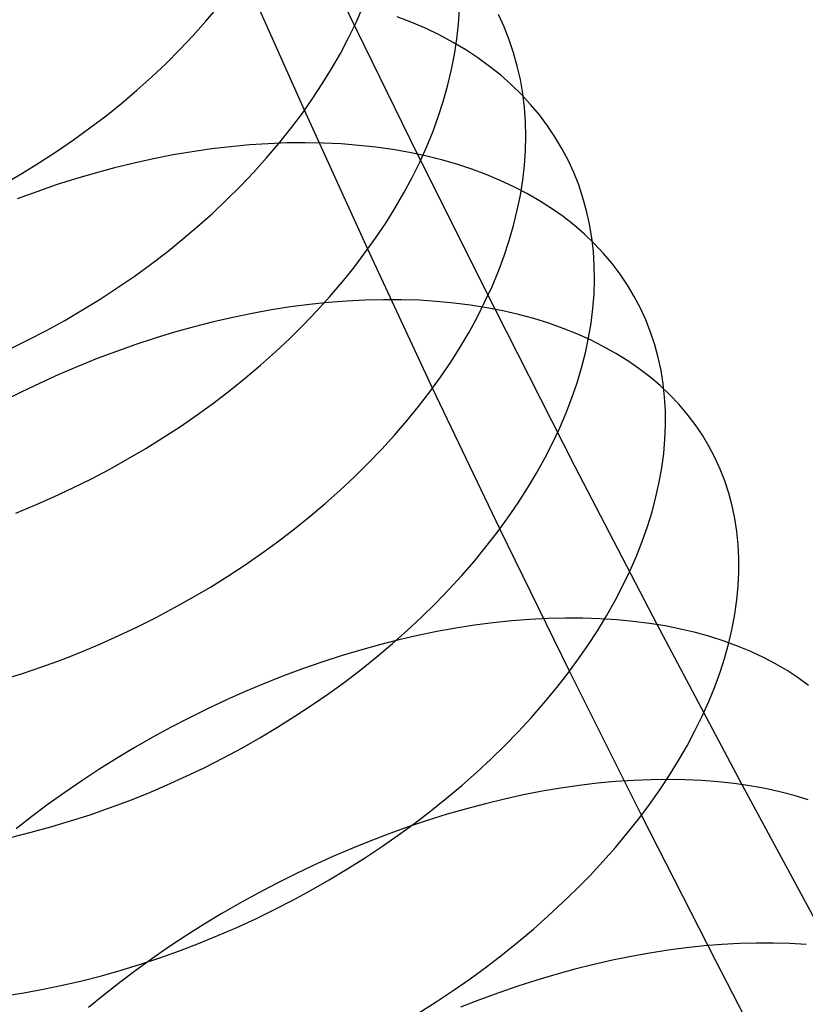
# Model space of a CAD drawing. Header units: millimetres. Extents: x 119 to 175.9, y -203.1 to -153.8.
# Tile 292 of 377: x 162 to 163.3, y -166.3 to -164.7. Entities that reach past the tile are written whole.
import ezdxf

# ---------------------------------------------------------------- set-up
doc = ezdxf.new("R2010")
doc.units = ezdxf.units.MM
doc.header["$MEASUREMENT"] = 0
doc.layers.add('Layer 01', color=5, linetype='Continuous', true_color=0x0000ff)

msp = doc.modelspace()

# ---------------------------------------------------------------- linework, layer by layer
at = {"layer": 'Layer 01'}
for p, q in [((162.4496, -164.8592, 25.5353), (162.3497, -164.6343, 25.2968)), ((162.6353, -164.9311, 27.504), (162.5122, -164.6794, 27.2719)), ((162.2877, -164.713, 25.2491), (162.3078, -164.6892, 25.263)), ((162.5345, -164.7148, 25.6371), (162.5458, -164.6893, 25.6568)), ((162.7026, -164.7177, 26.0678), (162.7041, -164.6931, 26.0915)), ((162.2668, -164.7365, 25.2358), (162.2877, -164.713, 25.2491)), ((162.6261, -164.7149, 27.1753), (162.602, -164.7056, 27.1976)), ((162.7775, -164.7222, 26.5475), (162.7681, -164.7018, 26.5731)), ((162.5221, -164.7403, 25.618), (162.5345, -164.7148, 25.6371)), ((162.6494, -164.7251, 27.1525), (162.6261, -164.7149, 27.1753)), ((162.672, -164.7359, 27.1293), (162.6494, -164.7251, 27.1525)), ((162.6999, -164.7424, 26.0445), (162.7026, -164.7177, 26.0678)), ((162.7858, -164.7432, 26.5218), (162.7775, -164.7222, 26.5475)), ((162.2449, -164.7595, 25.2233), (162.2668, -164.7365, 25.2358)), ((162.5087, -164.7657, 25.5995), (162.5221, -164.7403, 25.618)), ((162.6937, -164.7476, 27.1057), (162.672, -164.7359, 27.1293)), ((162.6962, -164.7673, 26.0214), (162.6999, -164.7424, 26.0445)), ((162.7931, -164.7646, 26.4963), (162.7858, -164.7432, 26.5218)), ((162.2223, -164.7822, 25.2115), (162.2449, -164.7595, 25.2233)), ((162.7146, -164.76, 27.0817), (162.6937, -164.7476, 27.1057)), ((162.7346, -164.7732, 27.0574), (162.7146, -164.76, 27.0817)), ((162.4943, -164.7909, 25.5815), (162.5087, -164.7657, 25.5995)), ((162.6913, -164.7924, 25.9987), (162.6962, -164.7673, 26.0214)), ((162.7538, -164.787, 27.0327), (162.7346, -164.7732, 27.0574)), ((162.7992, -164.7865, 26.4708), (162.7931, -164.7646, 26.4963)), ((162.1988, -164.8044, 25.2005), (162.2223, -164.7822, 25.2115)), ((162.4789, -164.8159, 25.5642), (162.4943, -164.7909, 25.5815)), ((162.6853, -164.8176, 25.9765), (162.6913, -164.7924, 25.9987)), ((162.772, -164.8016, 27.0078), (162.7538, -164.787, 27.0327)), ((162.8042, -164.8088, 26.4454), (162.7992, -164.7865, 26.4708)), ((162.1745, -164.8261, 25.1902), (162.1988, -164.8044, 25.2005)), ((162.7893, -164.8169, 26.9826), (162.772, -164.8016, 27.0078)), ((162.8082, -164.8315, 26.4202), (162.8042, -164.8088, 26.4454)), ((162.1496, -164.8473, 25.1807), (162.1745, -164.8261, 25.1902)), ((162.4625, -164.8407, 25.5474), (162.4789, -164.8159, 25.5642)), ((162.6782, -164.8429, 25.9546), (162.6853, -164.8176, 25.9765)), ((162.8056, -164.8328, 26.9572), (162.7893, -164.8169, 26.9826)), ((162.4451, -164.8653, 25.5313), (162.4625, -164.8407, 25.5474)), ((162.67, -164.8682, 25.9332), (162.6782, -164.8429, 25.9546)), ((162.821, -164.8494, 26.9316), (162.8056, -164.8328, 26.9572)), ((162.811, -164.8545, 26.3951), (162.8082, -164.8315, 26.4202)), ((162.1238, -164.868, 25.172), (162.1496, -164.8473, 25.1807)), ((162.5536, -165.0873, 25.7689), (162.4496, -164.8592, 25.5353)), ((162.8126, -164.8779, 26.3703), (162.811, -164.8545, 26.3951)), ((162.8354, -164.8666, 26.9059), (162.821, -164.8494, 26.9316)), ((162.0974, -164.8882, 25.164), (162.1238, -164.868, 25.172)), ((162.4268, -164.8897, 25.5159), (162.4451, -164.8653, 25.5313)), ((162.6608, -164.8935, 25.9123), (162.67, -164.8682, 25.9332)), ((162.8488, -164.8844, 26.88), (162.8354, -164.8666, 26.9059)), ((162.0704, -164.9077, 25.1569), (162.0974, -164.8882, 25.164)), ((162.4076, -164.9137, 25.5011), (162.4268, -164.8897, 25.5159)), ((162.8132, -164.9015, 26.3457), (162.8126, -164.8779, 26.3703)), ((162.8611, -164.9028, 26.854), (162.8488, -164.8844, 26.88)), ((162.0427, -164.9267, 25.1505), (162.0704, -164.9077, 25.1569)), ((162.6504, -164.9188, 25.8919), (162.6608, -164.8935, 25.9123)), ((162.8126, -164.9254, 26.3213), (162.8132, -164.9015, 26.3457)), ((162.8724, -164.9218, 26.828), (162.8611, -164.9028, 26.854)), ((162.2971, -164.9226, 27.6981), (162.2655, -164.9271, 27.7103)), ((162.3284, -164.9189, 27.6851), (162.2971, -164.9226, 27.6981)), ((162.3595, -164.916, 27.6712), (162.3284, -164.9189, 27.6851)), ((162.3903, -164.914, 27.6567), (162.3595, -164.916, 27.6712)), ((162.3874, -164.9374, 25.4871), (162.4076, -164.9137, 25.5011)), ((162.4208, -164.9128, 27.6413), (162.3903, -164.914, 27.6567)), ((162.4509, -164.9125, 27.6252), (162.4208, -164.9128, 27.6413)), ((162.4806, -164.9131, 27.6084), (162.4509, -164.9125, 27.6252)), ((162.5099, -164.9144, 27.5909), (162.4806, -164.9131, 27.6084)), ((162.5387, -164.9167, 27.5727), (162.5099, -164.9144, 27.5909)), ((162.567, -164.9198, 27.5539), (162.5387, -164.9167, 27.5727)), ((162.5948, -164.9237, 27.5344), (162.567, -164.9198, 27.5539)), ((162.622, -164.9284, 27.5143), (162.5948, -164.9237, 27.5344)), ((162.639, -164.9441, 25.872), (162.6504, -164.9188, 25.8919)), ((162.8827, -164.9413, 26.8019), (162.8724, -164.9218, 26.828)), ((162.0144, -164.945, 25.145), (162.0427, -164.9267, 25.1505)), ((162.2019, -164.9387, 27.7322), (162.1699, -164.9457, 27.7419)), ((162.2338, -164.9325, 27.7217), (162.2019, -164.9387, 27.7322)), ((162.2655, -164.9271, 27.7103), (162.2338, -164.9325, 27.7217)), ((162.3664, -164.9608, 25.4737), (162.3874, -164.9374, 25.4871)), ((162.6486, -164.934, 27.4936), (162.622, -164.9284, 27.5143)), ((162.7626, -165.1858, 27.7307), (162.6353, -164.9311, 27.504)), ((162.6745, -164.9405, 27.4724), (162.6486, -164.934, 27.4936)), ((162.811, -164.9496, 26.2973), (162.8126, -164.9254, 26.3213)), ((161.9856, -164.9627, 25.1403), (162.0144, -164.945, 25.145)), ((162.1379, -164.9536, 27.7507), (162.1058, -164.9622, 27.7587)), ((162.1699, -164.9457, 27.7419), (162.1379, -164.9536, 27.7507)), ((162.6266, -164.9694, 25.8526), (162.639, -164.9441, 25.872)), ((162.6998, -164.9477, 27.4506), (162.6745, -164.9405, 27.4724)), ((162.7244, -164.9557, 27.4283), (162.6998, -164.9477, 27.4506)), ((162.7482, -164.9646, 27.4055), (162.7244, -164.9557, 27.4283)), ((162.8082, -164.974, 26.2735), (162.811, -164.9496, 26.2973)), ((162.8919, -164.9613, 26.7758), (162.8827, -164.9413, 26.8019)), ((161.9563, -164.9798, 25.1365), (161.9856, -164.9627, 25.1403)), ((162.0738, -164.9716, 27.7658), (162.0418, -164.9818, 27.772)), ((162.1058, -164.9622, 27.7587), (162.0738, -164.9716, 27.7658)), ((162.3446, -164.9838, 25.4611), (162.3664, -164.9608, 25.4737)), ((162.6131, -164.9945, 25.8338), (162.6266, -164.9694, 25.8526)), ((162.7713, -164.9742, 27.3823), (162.7482, -164.9646, 27.4055)), ((162.9, -164.9818, 26.7498), (162.8919, -164.9613, 26.7758)), ((162.0418, -164.9818, 27.772), (162.0099, -164.9928, 27.7773)), ((162.3219, -165.0064, 25.4493), (162.3446, -164.9838, 25.4611)), ((162.7936, -164.9846, 27.3586), (162.7713, -164.9742, 27.3823)), ((162.8151, -164.9958, 27.3346), (162.7936, -164.9846, 27.3586)), ((162.8042, -164.9986, 26.2501), (162.8082, -164.974, 26.2735)), ((162.907, -165.0028, 26.7238), (162.9, -164.9818, 26.7498)), ((162.0099, -164.9928, 27.7773), (161.9781, -165.0045, 27.7816)), ((162.5986, -165.0195, 25.8157), (162.6131, -164.9945, 25.8338)), ((162.7992, -165.0233, 26.2271), (162.8042, -164.9986, 26.2501)), ((162.8358, -165.0077, 27.3101), (162.8151, -164.9958, 27.3346)), ((162.9129, -165.0243, 26.6979), (162.907, -165.0028, 26.7238)), ((162.2984, -165.0285, 25.4382), (162.3219, -165.0064, 25.4493)), ((162.5831, -165.0443, 25.7981), (162.5986, -165.0195, 25.8157)), ((162.8555, -165.0204, 27.2853), (162.8358, -165.0077, 27.3101)), ((162.8744, -165.0338, 27.2603), (162.8555, -165.0204, 27.2853)), ((162.2741, -165.0502, 25.4278), (162.2984, -165.0285, 25.4382)), ((162.7931, -165.0482, 26.2046), (162.7992, -165.0233, 26.2271)), ((162.8924, -165.0479, 27.2349), (162.8744, -165.0338, 27.2603)), ((162.9178, -165.0461, 26.6721), (162.9129, -165.0243, 26.6979)), ((162.2491, -165.0714, 25.4183), (162.2741, -165.0502, 25.4278)), ((162.5666, -165.069, 25.7812), (162.5831, -165.0443, 25.7981)), ((162.7859, -165.0731, 26.1824), (162.7931, -165.0482, 26.2046)), ((162.9095, -165.0626, 27.2093), (162.8924, -165.0479, 27.2349)), ((162.9215, -165.0684, 26.6465), (162.9178, -165.0461, 26.6721)), ((162.5491, -165.0934, 25.7649), (162.5666, -165.069, 25.7812)), ((162.9256, -165.0781, 27.1834), (162.9095, -165.0626, 27.2093)), ((162.9241, -165.091, 26.621), (162.9215, -165.0684, 26.6465)), ((162.2234, -165.0921, 25.4095), (162.2491, -165.0714, 25.4183)), ((162.7775, -165.0982, 26.1607), (162.7859, -165.0731, 26.1824)), ((162.9407, -165.0942, 27.1574), (162.9256, -165.0781, 27.1834)), ((162.197, -165.1122, 25.4016), (162.2234, -165.0921, 25.4095)), ((162.5308, -165.1176, 25.7493), (162.5491, -165.0934, 25.7649)), ((162.6602, -165.3153, 25.9944), (162.5536, -165.0873, 25.7689)), ((162.7681, -165.1232, 26.1395), (162.7775, -165.0982, 26.1607)), ((162.9256, -165.114, 26.5958), (162.9241, -165.091, 26.621)), ((162.9549, -165.1109, 27.1312), (162.9407, -165.0942, 27.1574)), ((162.1699, -165.1318, 25.3945), (162.197, -165.1122, 25.4016)), ((162.5115, -165.1415, 25.7344), (162.5308, -165.1176, 25.7493)), ((162.926, -165.1372, 26.5708), (162.9256, -165.114, 26.5958)), ((162.968, -165.1283, 27.1049), (162.9549, -165.1109, 27.1312)), ((162.1423, -165.1508, 25.3882), (162.1699, -165.1318, 25.3945)), ((162.7577, -165.1483, 26.1188), (162.7681, -165.1232, 26.1395)), ((162.9802, -165.1462, 27.0785), (162.968, -165.1283, 27.1049)), ((162.4913, -165.1651, 25.7202), (162.5115, -165.1415, 25.7344)), ((162.7461, -165.1733, 26.0987), (162.7577, -165.1483, 26.1188)), ((162.9252, -165.1608, 26.5461), (162.926, -165.1372, 26.5708)), ((162.9912, -165.1647, 27.052), (162.9802, -165.1462, 27.0785)), ((162.114, -165.1692, 25.3828), (162.1423, -165.1508, 25.3882)), ((162.4702, -165.1883, 25.7068), (162.4913, -165.1651, 25.7202)), ((162.9234, -165.1846, 26.5217), (162.9252, -165.1608, 26.5461)), ((163.0013, -165.1838, 27.0255), (162.9912, -165.1647, 27.052)), ((162.0852, -165.187, 25.3781), (162.114, -165.1692, 25.3828)), ((162.4267, -165.182, 27.929), (162.3953, -165.1869, 27.9415)), ((162.4578, -165.178, 27.9156), (162.4267, -165.182, 27.929)), ((162.4887, -165.1747, 27.9015), (162.4578, -165.178, 27.9156)), ((162.5194, -165.1723, 27.8865), (162.4887, -165.1747, 27.9015)), ((162.5496, -165.1708, 27.8708), (162.5194, -165.1723, 27.8865)), ((162.5795, -165.1701, 27.8544), (162.5496, -165.1708, 27.8708)), ((162.6091, -165.1702, 27.8372), (162.5795, -165.1701, 27.8544)), ((162.6381, -165.1711, 27.8193), (162.6091, -165.1702, 27.8372)), ((162.6667, -165.1729, 27.8008), (162.6381, -165.1711, 27.8193)), ((162.6948, -165.1756, 27.7815), (162.6667, -165.1729, 27.8008)), ((162.7223, -165.1791, 27.7616), (162.6948, -165.1756, 27.7815)), ((162.7493, -165.1834, 27.7411), (162.7223, -165.1791, 27.7616)), ((162.7336, -165.1983, 26.0791), (162.7461, -165.1733, 26.0987)), ((162.0559, -165.2041, 25.3744), (162.0852, -165.187, 25.3781)), ((162.3637, -165.1927, 27.9532), (162.332, -165.1992, 27.964)), ((162.3953, -165.1869, 27.9415), (162.3637, -165.1927, 27.9532)), ((162.4483, -165.2112, 25.6941), (162.4702, -165.1883, 25.7068)), ((162.72, -165.2232, 26.0601), (162.7336, -165.1983, 26.0791)), ((162.7757, -165.1885, 27.72), (162.7493, -165.1834, 27.7411)), ((162.8939, -165.4434, 27.9517), (162.7626, -165.1858, 27.7307)), ((162.8014, -165.1945, 27.6984), (162.7757, -165.1885, 27.72)), ((162.8264, -165.2012, 27.6762), (162.8014, -165.1945, 27.6984)), ((162.9204, -165.2086, 26.4976), (162.9234, -165.1846, 26.5217)), ((163.0102, -165.2033, 26.999), (163.0013, -165.1838, 27.0255)), ((162.0261, -165.2206, 25.3715), (162.0559, -165.2041, 25.3744)), ((162.2683, -165.2147, 27.9831), (162.2364, -165.2236, 27.9913)), ((162.3002, -165.2065, 27.974), (162.2683, -165.2147, 27.9831)), ((162.332, -165.1992, 27.964), (162.3002, -165.2065, 27.974)), ((162.4255, -165.2337, 25.6821), (162.4483, -165.2112, 25.6941)), ((162.8508, -165.2088, 27.6535), (162.8264, -165.2012, 27.6762)), ((162.8744, -165.2172, 27.6303), (162.8508, -165.2088, 27.6535)), ((162.9163, -165.2329, 26.4739), (162.9204, -165.2086, 26.4976)), ((163.0181, -165.2234, 26.9725), (163.0102, -165.2033, 26.999)), ((161.9959, -165.2363, 25.3694), (162.0261, -165.2206, 25.3715)), ((162.2364, -165.2236, 27.9913), (162.2045, -165.2333, 27.9986)), ((162.7054, -165.248, 26.0417), (162.72, -165.2232, 26.0601)), ((162.8972, -165.2263, 27.6066), (162.8744, -165.2172, 27.6303)), ((162.9193, -165.2362, 27.5825), (162.8972, -165.2263, 27.6066)), ((163.0249, -165.244, 26.9461), (163.0181, -165.2234, 26.9725)), ((161.9653, -165.2513, 25.3682), (161.9959, -165.2363, 25.3694)), ((162.1726, -165.2438, 28.005), (162.1408, -165.255, 28.0106)), ((162.2045, -165.2333, 27.9986), (162.1726, -165.2438, 28.005)), ((162.402, -165.2558, 25.671), (162.4255, -165.2337, 25.6821)), ((162.9111, -165.2573, 26.4506), (162.9163, -165.2329, 26.4739)), ((162.9405, -165.2469, 27.558), (162.9193, -165.2362, 27.5825)), ((162.9609, -165.2584, 27.5331), (162.9405, -165.2469, 27.558)), ((163.0306, -165.265, 26.9198), (163.0249, -165.244, 26.9461)), ((162.1408, -165.255, 28.0106), (162.1092, -165.2669, 28.0151)), ((162.3777, -165.2775, 25.6606), (162.402, -165.2558, 25.671)), ((162.6898, -165.2726, 26.0239), (162.7054, -165.248, 26.0417)), ((162.9048, -165.2818, 26.4277), (162.9111, -165.2573, 26.4506)), ((162.9805, -165.2705, 27.5079), (162.9609, -165.2584, 27.5331)), ((162.0777, -165.2796, 28.0188), (162.0464, -165.293, 28.0215)), ((162.1092, -165.2669, 28.0151), (162.0777, -165.2796, 28.0188)), ((162.3527, -165.2987, 25.6511), (162.3777, -165.2775, 25.6606)), ((162.6732, -165.2971, 26.0068), (162.6898, -165.2726, 26.0239)), ((162.9991, -165.2834, 27.4824), (162.9805, -165.2705, 27.5079)), ((163.0353, -165.2864, 26.8937), (163.0306, -165.265, 26.9198)), ((162.0464, -165.293, 28.0215), (162.0154, -165.3071, 28.0234)), ((162.8975, -165.3064, 26.4053), (162.9048, -165.2818, 26.4277)), ((163.0169, -165.297, 27.4566), (162.9991, -165.2834, 27.4824)), ((163.0388, -165.3082, 26.8676), (163.0353, -165.2864, 26.8937)), ((162.0154, -165.3071, 28.0234), (161.9846, -165.3219, 28.0242)), ((162.327, -165.3193, 25.6423), (162.3527, -165.2987, 25.6511)), ((162.6557, -165.3214, 25.9904), (162.6732, -165.2971, 26.0068)), ((162.889, -165.3312, 26.3833), (162.8975, -165.3064, 26.4053)), ((163.0337, -165.3113, 27.4305), (163.0169, -165.297, 27.4566)), ((163.0496, -165.3263, 27.4043), (163.0337, -165.3113, 27.4305)), ((163.0412, -165.3304, 26.8418), (163.0388, -165.3082, 26.8676)), ((161.9846, -165.3219, 28.0242), (161.9541, -165.3373, 28.0242)), ((162.3006, -165.3395, 25.6344), (162.327, -165.3193, 25.6423)), ((162.6372, -165.3454, 25.9746), (162.6557, -165.3214, 25.9904)), ((162.7706, -165.5463, 26.2151), (162.6602, -165.3153, 25.9944)), ((163.0645, -165.3419, 27.3778), (163.0496, -165.3263, 27.4043)), ((162.2736, -165.3591, 25.6273), (162.3006, -165.3395, 25.6344)), ((162.8794, -165.3559, 26.3618), (162.889, -165.3312, 26.3833)), ((163.0425, -165.353, 26.8162), (163.0412, -165.3304, 26.8418)), ((163.0784, -165.3581, 27.3512), (163.0645, -165.3419, 27.3778)), ((162.2459, -165.3782, 25.621), (162.2736, -165.3591, 25.6273)), ((162.6179, -165.3692, 25.9596), (162.6372, -165.3454, 25.9746)), ((162.8688, -165.3807, 26.3409), (162.8794, -165.3559, 26.3618)), ((163.0427, -165.3759, 26.7909), (163.0425, -165.353, 26.8162)), ((163.0913, -165.375, 27.3244), (163.0784, -165.3581, 27.3512)), ((162.5976, -165.3926, 25.9453), (162.6179, -165.3692, 25.9596)), ((163.0417, -165.399, 26.7658), (163.0427, -165.3759, 26.7909)), ((163.1032, -165.3924, 27.2976), (163.0913, -165.375, 27.3244)), ((162.2177, -165.3966, 25.6157), (162.2459, -165.3782, 25.621)), ((162.5765, -165.4158, 25.9318), (162.5976, -165.3926, 25.9453)), ((162.8572, -165.4055, 26.3205), (162.8688, -165.3807, 26.3409)), ((163.114, -165.4105, 27.2707), (163.1032, -165.3924, 27.2976)), ((162.189, -165.4145, 25.6111), (162.2177, -165.3966, 25.6157)), ((162.8445, -165.4302, 26.3006), (162.8572, -165.4055, 26.3205)), ((163.0397, -165.4225, 26.741), (163.0417, -165.399, 26.7658)), ((162.1597, -165.4317, 25.6074), (162.189, -165.4145, 25.6111)), ((162.5545, -165.4386, 25.919), (162.5765, -165.4158, 25.9318)), ((163.0365, -165.4461, 26.7166), (163.0397, -165.4225, 26.741)), ((163.1238, -165.4291, 27.2438), (163.114, -165.4105, 27.2707)), ((162.13, -165.4482, 25.6046), (162.1597, -165.4317, 25.6074)), ((162.5318, -165.461, 25.907), (162.5545, -165.4386, 25.919)), ((162.8308, -165.4549, 26.2814), (162.8445, -165.4302, 26.3006)), ((163.1325, -165.4482, 27.2169), (163.1238, -165.4291, 27.2438)), ((162.0998, -165.4641, 25.6027), (162.13, -165.4482, 25.6046)), ((162.8161, -165.4795, 26.2628), (162.8308, -165.4549, 26.2814)), ((163.0291, -165.7037, 28.1671), (162.8939, -165.4434, 27.9517)), ((163.0323, -165.47, 26.6926), (163.0365, -165.4461, 26.7166)), ((163.1402, -165.4678, 27.19), (163.1325, -165.4482, 27.2169)), ((162.0692, -165.4793, 25.6016), (162.0998, -165.4641, 25.6027)), ((162.5082, -165.4831, 25.8957), (162.5318, -165.461, 25.907)), ((163.0269, -165.4941, 26.669), (163.0323, -165.47, 26.6926)), ((163.1468, -165.4879, 27.1632), (163.1402, -165.4678, 27.19)), ((162.0383, -165.4938, 25.6015), (162.0692, -165.4793, 25.6016)), ((162.4839, -165.5047, 25.8853), (162.5082, -165.4831, 25.8957)), ((162.8004, -165.5039, 26.2449), (162.8161, -165.4795, 26.2628)), ((163.1523, -165.5085, 27.1365), (163.1468, -165.4879, 27.1632)), ((162.0071, -165.5075, 25.6022), (162.0383, -165.4938, 25.6015)), ((162.4589, -165.5258, 25.8758), (162.4839, -165.5047, 25.8853)), ((162.7838, -165.5282, 26.2276), (162.8004, -165.5039, 26.2449)), ((163.0205, -165.5183, 26.6458), (163.0269, -165.4941, 26.669)), ((161.9755, -165.5205, 25.6037), (162.0071, -165.5075, 25.6022)), ((163.0129, -165.5426, 26.623), (163.0205, -165.5183, 26.6458)), ((163.1567, -165.5295, 27.1099), (163.1523, -165.5085, 27.1365)), ((162.4332, -165.5465, 25.867), (162.4589, -165.5258, 25.8758)), ((162.7662, -165.5523, 26.211), (162.7838, -165.5282, 26.2276)), ((163.16, -165.5509, 27.0835), (163.1567, -165.5295, 27.1099)), ((162.4068, -165.5667, 25.8591), (162.4332, -165.5465, 25.867)), ((162.7476, -165.5762, 26.1951), (162.7662, -165.5523, 26.211)), ((162.885, -165.7801, 26.4307), (162.7706, -165.5463, 26.2151)), ((163.0043, -165.567, 26.6008), (163.0129, -165.5426, 26.623)), ((163.1622, -165.5726, 27.0573), (163.16, -165.5509, 27.0835)), ((162.3798, -165.5863, 25.852), (162.4068, -165.5667, 25.8591)), ((162.9947, -165.5915, 26.579), (163.0043, -165.567, 26.6008)), ((162.3521, -165.6054, 25.8458), (162.3798, -165.5863, 25.852)), ((162.7282, -165.5998, 26.1799), (162.7476, -165.5762, 26.1951)), ((163.1633, -165.5948, 27.0314), (163.1622, -165.5726, 27.0573)), ((162.7079, -165.6232, 26.1655), (162.7282, -165.5998, 26.1799)), ((162.9839, -165.616, 26.5578), (162.9947, -165.5915, 26.579)), ((163.1632, -165.6173, 27.0057), (163.1633, -165.5948, 27.0314)), ((162.3239, -165.6239, 25.8405), (162.3521, -165.6054, 25.8458)), ((162.9721, -165.6405, 26.5372), (162.9839, -165.616, 26.5578)), ((163.1621, -165.64, 26.9803), (163.1632, -165.6173, 27.0057)), ((162.2952, -165.6419, 25.836), (162.3239, -165.6239, 25.8405)), ((162.6867, -165.6462, 26.1519), (162.7079, -165.6232, 26.1655)), ((162.266, -165.6592, 25.8324), (162.2952, -165.6419, 25.836)), ((162.6647, -165.6689, 26.139), (162.6867, -165.6462, 26.1519)), ((162.9593, -165.665, 26.5171), (162.9721, -165.6405, 26.5372)), ((163.1599, -165.6631, 26.9552), (163.1621, -165.64, 26.9803)), ((162.2363, -165.6758, 25.8297), (162.266, -165.6592, 25.8324)), ((162.9455, -165.6895, 26.4977), (162.9593, -165.665, 26.5171)), ((163.1566, -165.6864, 26.9304), (163.1599, -165.6631, 26.9552)), ((162.2062, -165.6918, 25.8279), (162.2363, -165.6758, 25.8297)), ((162.6419, -165.6913, 26.1269), (162.6647, -165.6689, 26.139)), ((162.1757, -165.7071, 25.827), (162.2062, -165.6918, 25.8279)), ((162.6183, -165.7133, 26.1156), (162.6419, -165.6913, 26.1269)), ((162.7897, -165.6976, 28.3292), (162.7595, -165.7008, 28.3448)), ((162.8196, -165.6952, 28.3128), (162.7897, -165.6976, 28.3292)), ((162.8491, -165.6937, 28.2957), (162.8196, -165.6952, 28.3128)), ((162.8781, -165.6929, 28.2778), (162.8491, -165.6937, 28.2957)), ((162.9068, -165.693, 28.2592), (162.8781, -165.6929, 28.2778)), ((162.9349, -165.694, 28.2399), (162.9068, -165.693, 28.2592)), ((162.9307, -165.7138, 26.4789), (162.9455, -165.6895, 26.4977)), ((162.9625, -165.6957, 28.2199), (162.9349, -165.694, 28.2399)), ((162.9896, -165.6983, 28.1992), (162.9625, -165.6957, 28.2199)), ((163.0161, -165.7017, 28.1779), (162.9896, -165.6983, 28.1992)), ((163.1521, -165.7099, 26.9061), (163.1566, -165.6864, 26.9304)), ((162.1449, -165.7218, 25.827), (162.1757, -165.7071, 25.827)), ((162.594, -165.7349, 26.1052), (162.6183, -165.7133, 26.1156)), ((162.6672, -165.7152, 28.3867), (162.636, -165.7216, 28.3989)), ((162.6982, -165.7096, 28.3735), (162.6672, -165.7152, 28.3867)), ((162.729, -165.7048, 28.3596), (162.6982, -165.7096, 28.3735)), ((162.7595, -165.7008, 28.3448), (162.729, -165.7048, 28.3596)), ((162.9149, -165.738, 26.4608), (162.9307, -165.7138, 26.4789)), ((163.042, -165.7059, 28.1561), (163.0161, -165.7017, 28.1779)), ((163.1684, -165.9665, 28.3766), (163.0291, -165.7037, 28.1671)), ((163.0672, -165.7109, 28.1336), (163.042, -165.7059, 28.1561)), ((163.0917, -165.7167, 28.1106), (163.0672, -165.7109, 28.1336)), ((163.1466, -165.7336, 26.8821), (163.1521, -165.7099, 26.9061)), ((162.1137, -165.7357, 25.8278), (162.1449, -165.7218, 25.827)), ((162.6046, -165.7288, 28.4103), (162.5731, -165.7368, 28.4209)), ((162.636, -165.7216, 28.3989), (162.6046, -165.7288, 28.4103)), ((163.1156, -165.7233, 28.0871), (163.0917, -165.7167, 28.1106)), ((163.1387, -165.7307, 28.063), (163.1156, -165.7233, 28.0871)), ((163.161, -165.7388, 28.0385), (163.1387, -165.7307, 28.063)), ((162.0822, -165.7488, 25.8296), (162.1137, -165.7357, 25.8278)), ((162.5416, -165.7455, 28.4305), (162.5099, -165.755, 28.4392)), ((162.5731, -165.7368, 28.4209), (162.5416, -165.7455, 28.4305)), ((162.569, -165.756, 26.0956), (162.594, -165.7349, 26.1052)), ((162.8982, -165.7621, 26.4433), (162.9149, -165.738, 26.4608)), ((163.14, -165.7575, 26.8587), (163.1466, -165.7336, 26.8821)), ((163.1826, -165.7478, 28.0136), (163.161, -165.7388, 28.0385)), ((163.2033, -165.7575, 27.9883), (163.1826, -165.7478, 28.0136)), ((162.0186, -165.7729, 25.8357), (162.0505, -165.7613, 25.8322)), ((162.0505, -165.7613, 25.8322), (162.0822, -165.7488, 25.8296)), ((162.5099, -165.755, 28.4392), (162.4783, -165.7653, 28.447)), ((162.5433, -165.7767, 26.0868), (162.569, -165.756, 26.0956)), ((162.8805, -165.7861, 26.4265), (162.8982, -165.7621, 26.4433)), ((163.1323, -165.7815, 26.8356), (163.14, -165.7575, 26.8587)), ((163.2232, -165.7679, 27.9626), (163.2033, -165.7575, 27.9883)), ((161.9866, -165.7838, 25.8401), (162.0186, -165.7729, 25.8357)), ((162.4467, -165.7763, 28.4539), (162.4152, -165.788, 28.4598)), ((162.4783, -165.7653, 28.447), (162.4467, -165.7763, 28.4539)), ((162.5169, -165.7968, 26.0789), (162.5433, -165.7767, 26.0868)), ((163.0031, -166.0166, 26.6412), (162.885, -165.7801, 26.4307)), ((163.2423, -165.7791, 27.9365), (163.2232, -165.7679, 27.9626)), ((163.2604, -165.791, 27.9101), (163.2423, -165.7791, 27.9365)), ((161.9544, -165.7939, 25.8454), (161.9866, -165.7838, 25.8401)), ((162.4152, -165.788, 28.4598), (162.3838, -165.8005, 28.4648)), ((162.4899, -165.8165, 26.0719), (162.5169, -165.7968, 26.0789)), ((162.8619, -165.8098, 26.4105), (162.8805, -165.7861, 26.4265)), ((163.1235, -165.8056, 26.8131), (163.1323, -165.7815, 26.8356)), ((163.2776, -165.8036, 27.8835), (163.2604, -165.791, 27.9101)), ((162.3838, -165.8005, 28.4648), (162.3525, -165.8136, 28.4688)), ((162.8424, -165.8333, 26.3952), (162.8619, -165.8098, 26.4105)), ((163.1137, -165.8298, 26.7911), (163.1235, -165.8056, 26.8131)), ((162.3215, -165.8274, 28.4719), (162.2906, -165.8419, 28.474)), ((162.3525, -165.8136, 28.4688), (162.3215, -165.8274, 28.4719)), ((162.4623, -165.8356, 26.0657), (162.4899, -165.8165, 26.0719)), ((162.2906, -165.8419, 28.474), (162.26, -165.857, 28.4752)), ((162.4341, -165.8542, 26.0604), (162.4623, -165.8356, 26.0657)), ((162.822, -165.8565, 26.3807), (162.8424, -165.8333, 26.3952)), ((163.1028, -165.8541, 26.7696), (163.1137, -165.8298, 26.7911)), ((162.26, -165.857, 28.4752), (162.2297, -165.8727, 28.4754)), ((162.4054, -165.8722, 26.0561), (162.4341, -165.8542, 26.0604)), ((162.8008, -165.8795, 26.3669), (162.822, -165.8565, 26.3807)), ((163.0909, -165.8783, 26.7488), (163.1028, -165.8541, 26.7696)), ((162.2297, -165.8727, 28.4754), (162.1997, -165.889, 28.4746)), ((162.3762, -165.8896, 26.0526), (162.4054, -165.8722, 26.0561)), ((162.1997, -165.889, 28.4746), (162.1701, -165.906, 28.4729)), ((162.3466, -165.9064, 26.05), (162.3762, -165.8896, 26.0526)), ((162.7787, -165.9021, 26.354), (162.8008, -165.8795, 26.3669)), ((163.078, -165.9025, 26.7285), (163.0909, -165.8783, 26.7488)), ((162.1701, -165.906, 28.4729), (162.1409, -165.9235, 28.4702)), ((162.3166, -165.9225, 26.0483), (162.3466, -165.9064, 26.05)), ((162.7559, -165.9244, 26.3418), (162.7787, -165.9021, 26.354)), ((163.064, -165.9268, 26.7089), (163.078, -165.9025, 26.7285)), ((162.1409, -165.9235, 28.4702), (162.1122, -165.9415, 28.4666)), ((162.2861, -165.938, 26.0475), (162.3166, -165.9225, 26.0483)), ((162.7323, -165.9463, 26.3305), (162.7559, -165.9244, 26.3418)), ((162.1122, -165.9415, 28.4666), (162.0839, -165.9601, 28.462)), ((162.2553, -165.9527, 26.0476), (162.2861, -165.938, 26.0475)), ((163.0491, -165.9509, 26.6899), (163.064, -165.9268, 26.7089)), ((162.2243, -165.9668, 26.0486), (162.2553, -165.9527, 26.0476)), ((162.708, -165.9678, 26.32), (162.7323, -165.9463, 26.3305)), ((163.0187, -165.9583, 28.4894), (162.9899, -165.9595, 28.5076)), ((163.0471, -165.958, 28.4704), (163.0187, -165.9583, 28.4894)), ((163.0332, -165.9749, 26.6715), (163.0491, -165.9509, 26.6899)), ((163.075, -165.9585, 28.4507), (163.0471, -165.958, 28.4704)), ((163.1024, -165.9598, 28.4304), (163.075, -165.9585, 28.4507)), ((162.0839, -165.9601, 28.462), (162.0561, -165.9791, 28.4565)), ((162.1929, -165.9802, 26.0506), (162.2243, -165.9668, 26.0486)), ((162.6829, -165.9889, 26.3104), (162.708, -165.9678, 26.32)), ((162.8707, -165.9722, 28.5728), (162.8401, -165.9774, 28.5871)), ((162.901, -165.9678, 28.5577), (162.8707, -165.9722, 28.5728)), ((162.931, -165.9642, 28.5418), (162.901, -165.9678, 28.5577)), ((162.9606, -165.9614, 28.5251), (162.931, -165.9642, 28.5418)), ((162.9899, -165.9595, 28.5076), (162.9606, -165.9614, 28.5251)), ((163.0164, -165.9988, 26.6539), (163.0332, -165.9749, 26.6715)), ((163.1292, -165.9619, 28.4094), (163.1024, -165.9598, 28.4304)), ((163.1555, -165.9648, 28.3877), (163.1292, -165.9619, 28.4094)), ((163.1811, -165.9685, 28.3654), (163.1555, -165.9648, 28.3877)), ((163.3124, -166.2331, 28.5813), (163.1684, -165.9665, 28.3766)), ((163.2061, -165.973, 28.3426), (163.1811, -165.9685, 28.3654)), ((163.2304, -165.9783, 28.3192), (163.2061, -165.973, 28.3426)), ((162.0561, -165.9791, 28.4565), (162.0289, -165.9987, 28.45)), ((162.1613, -165.9928, 26.0534), (162.1929, -165.9802, 26.0506)), ((162.6572, -166.0096, 26.3016), (162.6829, -165.9889, 26.3104)), ((162.7782, -165.9901, 28.613), (162.747, -165.9977, 28.6247)), ((162.8092, -165.9834, 28.6005), (162.7782, -165.9901, 28.613)), ((162.8401, -165.9774, 28.5871), (162.8092, -165.9834, 28.6005)), ((163.2539, -165.9845, 28.2953), (163.2304, -165.9783, 28.3192)), ((163.2768, -165.9914, 28.2709), (163.2539, -165.9845, 28.2953)), ((162.0289, -165.9987, 28.45), (162.0022, -166.0187, 28.4426)), ((162.0976, -166.0158, 26.0617), (162.1295, -166.0047, 26.0571)), ((162.1295, -166.0047, 26.0571), (162.1613, -165.9928, 26.0534)), ((162.7157, -166.006, 28.6355), (162.6843, -166.015, 28.6453)), ((162.747, -165.9977, 28.6247), (162.7157, -166.006, 28.6355)), ((162.9986, -166.0226, 26.637), (163.0164, -165.9988, 26.6539)), ((162.0022, -166.0187, 28.4426), (161.9762, -166.0391, 28.4342)), ((162.0655, -166.0261, 26.0672), (162.0976, -166.0158, 26.0617)), ((162.6308, -166.0298, 26.2937), (162.6572, -166.0096, 26.3016)), ((162.6843, -166.015, 28.6453), (162.6529, -166.0248, 28.6543)), ((162.9799, -166.0461, 26.6208), (162.9986, -166.0226, 26.637)), ((163.1251, -166.2558, 26.8465), (163.0031, -166.0166, 26.6412)), ((162.0011, -166.0445, 26.0809), (162.0333, -166.0357, 26.0736)), ((162.0333, -166.0357, 26.0736), (162.0655, -166.0261, 26.0672)), ((162.6214, -166.0354, 28.6623), (162.5899, -166.0467, 28.6694)), ((162.6038, -166.0495, 26.2867), (162.6308, -166.0298, 26.2937)), ((162.6529, -166.0248, 28.6543), (162.6214, -166.0354, 28.6623)), ((161.9689, -166.0524, 26.089), (162.0011, -166.0445, 26.0809)), ((162.5899, -166.0467, 28.6694), (162.5586, -166.0586, 28.6755)), ((162.5762, -166.0687, 26.2806), (162.6038, -166.0495, 26.2867)), ((162.9604, -166.0695, 26.6054), (162.9799, -166.0461, 26.6208)), ((162.5273, -166.0713, 28.6807), (162.4961, -166.0846, 28.6849)), ((162.5586, -166.0586, 28.6755), (162.5273, -166.0713, 28.6807)), ((162.5481, -166.0873, 26.2754), (162.5762, -166.0687, 26.2806)), ((162.9399, -166.0926, 26.5908), (162.9604, -166.0695, 26.6054)), ((162.4961, -166.0846, 28.6849), (162.4652, -166.0987, 28.6882)), ((162.5195, -166.1054, 26.2711), (162.5481, -166.0873, 26.2754)), ((162.4652, -166.0987, 28.6882), (162.4344, -166.1133, 28.6904)), ((162.9187, -166.1154, 26.5769), (162.9399, -166.0926, 26.5908)), ((162.4344, -166.1133, 28.6904), (162.4039, -166.1286, 28.6917)), ((162.4903, -166.1229, 26.2677), (162.5195, -166.1054, 26.2711)), ((162.8966, -166.138, 26.5639), (162.9187, -166.1154, 26.5769)), ((162.4039, -166.1286, 28.6917), (162.3737, -166.1445, 28.6921)), ((162.4607, -166.1397, 26.2652), (162.4903, -166.1229, 26.2677)), ((162.3737, -166.1445, 28.6921), (162.3438, -166.161, 28.6914)), ((162.4308, -166.156, 26.2636), (162.4607, -166.1397, 26.2652)), ((162.8737, -166.1602, 26.5517), (162.8966, -166.138, 26.5639)), ((162.3438, -166.161, 28.6914), (162.3142, -166.178, 28.6898)), ((162.4004, -166.1716, 26.2629), (162.4308, -166.156, 26.2636)), ((162.8501, -166.1821, 26.5403), (162.8737, -166.1602, 26.5517)), ((162.3142, -166.178, 28.6898), (162.2851, -166.1956, 28.6872)), ((162.3697, -166.1865, 26.2632), (162.4004, -166.1716, 26.2629)), ((162.8257, -166.2035, 26.5298), (162.8501, -166.1821, 26.5403)), ((162.2851, -166.1956, 28.6872), (162.2564, -166.2138, 28.6836)), ((162.3074, -166.2143, 26.2665), (162.3387, -166.2008, 26.2644)), ((162.3387, -166.2008, 26.2644), (162.3697, -166.1865, 26.2632)), ((162.2564, -166.2138, 28.6836), (162.2281, -166.2324, 28.6791)), ((162.2759, -166.2272, 26.2695), (162.3074, -166.2143, 26.2665)), ((162.8006, -166.2246, 26.5201), (162.8257, -166.2035, 26.5298)), ((162.2281, -166.2324, 28.6791), (162.2004, -166.2515, 28.6736)), ((162.2442, -166.2393, 26.2734), (162.2759, -166.2272, 26.2695)), ((162.7749, -166.2453, 26.5114), (162.8006, -166.2246, 26.5201)), ((163.1062, -166.2311, 28.7321), (163.0768, -166.2342, 28.7491)), ((163.1353, -166.2287, 28.7144), (163.1062, -166.2311, 28.7321)), ((163.164, -166.2272, 28.6958), (163.1353, -166.2287, 28.7144)), ((163.1921, -166.2265, 28.6766), (163.164, -166.2272, 28.6958)), ((163.2198, -166.2265, 28.6566), (163.1921, -166.2265, 28.6766)), ((163.247, -166.2274, 28.6359), (163.2198, -166.2265, 28.6566)), ((163.2736, -166.2291, 28.6146), (163.247, -166.2274, 28.6359)), ((162.2124, -166.2506, 26.2783), (162.2442, -166.2393, 26.2734)), ((162.7485, -166.2655, 26.5035), (162.7749, -166.2453, 26.5114)), ((162.9864, -166.2484, 28.7952), (162.9558, -166.2547, 28.8088)), ((163.0169, -166.2429, 28.7806), (162.9864, -166.2484, 28.7952)), ((163.047, -166.2381, 28.7653), (163.0169, -166.2429, 28.7806)), ((163.0768, -166.2342, 28.7491), (163.047, -166.2381, 28.7653)), ((162.1484, -166.271, 26.2907), (162.1805, -166.2612, 26.284)), ((162.2004, -166.2515, 28.6736), (162.1732, -166.2711, 28.6672)), ((162.1805, -166.2612, 26.284), (162.2124, -166.2506, 26.2783)), ((162.7216, -166.2852, 26.4965), (162.7485, -166.2655, 26.5035)), ((162.9249, -166.2617, 28.8216), (162.8939, -166.2696, 28.8335)), ((162.9558, -166.2547, 28.8088), (162.9249, -166.2617, 28.8216)), ((163.2507, -166.4976, 27.0465), (163.1251, -166.2558, 26.8465)), ((162.0843, -166.2883, 26.3066), (162.1164, -166.2801, 26.2982)), ((162.1164, -166.2801, 26.2982), (162.1484, -166.271, 26.2907)), ((162.1732, -166.2711, 28.6672), (162.1465, -166.2911, 28.6598)), ((162.8627, -166.2781, 28.8445), (162.8314, -166.2875, 28.8545)), ((162.8939, -166.2696, 28.8335), (162.8627, -166.2781, 28.8445)), ((162.0204, -166.3024, 26.326), (162.0523, -166.2957, 26.3158)), ((162.0523, -166.2957, 26.3158), (162.0843, -166.2883, 26.3066)), ((162.1465, -166.2911, 28.6598), (162.1205, -166.3116, 28.6514)), ((162.694, -166.3044, 26.4904), (162.7216, -166.2852, 26.4965)), ((162.8001, -166.2975, 28.8637), (162.7688, -166.3083, 28.8719)), ((162.8314, -166.2875, 28.8545), (162.8001, -166.2975, 28.8637)), ((161.9569, -166.3131, 26.3487), (161.9886, -166.3082, 26.3369)), ((161.9886, -166.3082, 26.3369), (162.0204, -166.3024, 26.326)), ((162.1205, -166.3116, 28.6514), (162.0951, -166.3324, 28.6422)), ((162.6659, -166.3231, 26.4852), (162.694, -166.3044, 26.4904)), ((162.7688, -166.3083, 28.8719), (162.7374, -166.3198, 28.8791)), ((162.6373, -166.3413, 26.481), (162.6659, -166.3231, 26.4852)), ((162.7374, -166.3198, 28.8791), (162.7062, -166.3319, 28.8854))]:
    msp.add_line(p, q, dxfattribs=at)

doc.saveas('drawing.dxf')
